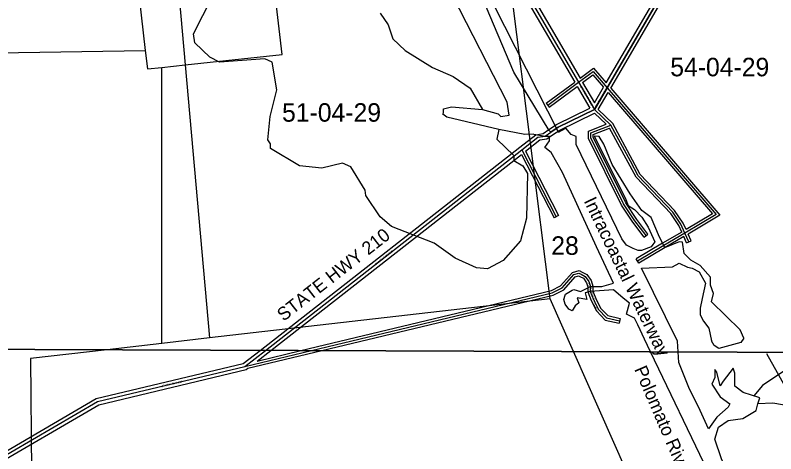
# Model space of a CAD drawing. Extents: x 418523 to 616617, y 1878279 to 2196743.
# Drawn here: x 527825 to 537078, y 2104439 to 2109772 of the extents above; entities that cross this region are included whole.
import ezdxf

# ---------------------------------------------------------------- set-up
doc = ezdxf.new("R2010")
doc.units = 0
for name, color, linetype in [('Level 1', 7, 'Continuous'), ('Level 2', 7, 'Continuous'), ('Level 22', 7, 'Continuous'), ('Level 23', 7, 'Continuous'), ('Level 28', 7, 'Continuous'), ('Level 31', 7, 'Continuous'), ('Level 32', 7, 'Continuous'), ('Level 34', 7, 'Continuous'), ('Level 41', 7, 'Continuous'), ('Level 5', 7, 'Continuous'), ('Level 63', 7, 'Continuous'), ('Level 7', 7, 'Continuous'), ('Level 8', 7, 'Continuous')]:
    doc.layers.add(name, color=color, linetype=linetype)

msp = doc.modelspace()

# ---------------------------------------------------------------- linework, layer by layer
at = {"layer": 'Level 1'}
for p, q in [((534334.157, 2106324.734), (533636.749, 2111844.574)), ((531072.11, 2109294.95), (530807.074, 2111565.422)), ((529171.915, 2111404.111), (529408.004, 2109340.899)), ((529690.135, 2111455.235), (529892.835, 2109167.473)), ((524284.11, 2109265.127), (529408.004, 2109340.899)), ((529408.004, 2109340.899), (529433.529, 2109117.824)), ((529892.835, 2109167.473), (531072.11, 2109294.95)), ((529609.629, 2109136.86), (529892.835, 2109167.473)), ((529892.835, 2109167.473), (530187.001, 2105847.419)), ((529433.529, 2109117.824), (529609.629, 2109136.86)), ((529610.138, 2105781.025), (529609.629, 2109136.86)), ((534334.157, 2106324.734), (530187.001, 2105847.419)), ((534618.26, 2105682.489), (534334.157, 2106324.734)), ((530187.001, 2105847.419), (529610.138, 2105781.025)), ((529610.138, 2105781.025), (528942.5, 2105704.183)), ((528942.454, 2105704.183), (528011.186, 2105596.993)), ((528942.454, 2105704.183), (528942.453, 2105704.183)), ((528942.455, 2105704.183), (528942.454, 2105704.183)), ((528942.456, 2105704.183), (528942.455, 2105704.183)), ((528942.455, 2105704.183), (528942.455, 2105704.183)), ((528942.457, 2105704.183), (528942.456, 2105704.183)), ((528942.458, 2105704.183), (528942.457, 2105704.183)), ((528942.459, 2105704.183), (528942.458, 2105704.183)), ((528942.46, 2105704.183), (528942.459, 2105704.183)), ((528942.461, 2105704.183), (528942.46, 2105704.183)), ((528942.46, 2105704.183), (528942.46, 2105704.183)), ((528942.462, 2105704.183), (528942.461, 2105704.183)), ((528942.463, 2105704.183), (528942.462, 2105704.183)), ((528942.464, 2105704.183), (528942.463, 2105704.183)), ((528942.465, 2105704.183), (528942.464, 2105704.183)), ((528942.467, 2105704.183), (528942.465, 2105704.183)), ((528942.465, 2105704.183), (528942.465, 2105704.183)), ((528942.469, 2105704.183), (528942.467, 2105704.183)), ((528942.47, 2105704.183), (528942.469, 2105704.183)), ((528942.472, 2105704.183), (528942.47, 2105704.183)), ((528942.474, 2105704.183), (528942.472, 2105704.183)), ((528942.475, 2105704.183), (528942.474, 2105704.183)), ((528942.477, 2105704.183), (528942.475, 2105704.183)), ((528942.479, 2105704.183), (528942.477, 2105704.183)), ((528942.48, 2105704.183), (528942.479, 2105704.183)), ((528942.482, 2105704.183), (528942.48, 2105704.183)), ((528942.484, 2105704.183), (528942.482, 2105704.183)), ((528942.485, 2105704.183), (528942.484, 2105704.183)), ((528942.487, 2105704.183), (528942.485, 2105704.183)), ((528942.489, 2105704.183), (528942.487, 2105704.183)), ((528942.49, 2105704.183), (528942.489, 2105704.183)), ((528942.493, 2105704.183), (528942.49, 2105704.183)), ((528942.495, 2105704.183), (528942.493, 2105704.183)), ((528942.498, 2105704.183), (528942.495, 2105704.183)), ((528942.5, 2105704.183), (528942.498, 2105704.183)), ((536055.556, 2102433.326), (534618.261, 2105682.489)), ((536963.462, 2105657.224), (537646.238, 2104441.2)), ((528011.186, 2105596.993), (528054.256, 2100176.352))]:
    msp.add_line(p, q, dxfattribs=at)
at = {"layer": 'Level 22'}
for p, q in [((534679.883, 2108956.389), (534872.881, 2108625.885)), ((534872.881, 2108625.885), (535027.406, 2108890.489)), ((534429.568, 2108409.167), (534872.881, 2108625.885)), ((534271.135, 2108300.597), (534341.163, 2108348.731)), ((534341.163, 2108348.731), (534429.568, 2108409.167)), ((533989.215, 2108134.619), (534184.47, 2108287.433)), ((534184.47, 2108287.433), (534271.135, 2108300.597)), ((530868.759, 2105696.82), (533989.215, 2108134.619)), ((530617.338, 2105500.401), (530868.76, 2105696.82))]:
    msp.add_line(p, q, dxfattribs=at)
for points in [[(535027.406, 2108890.489), (536971.169, 2112219.328), (536917.158, 2115019.835)], [(533521.695, 2112075.21), (533427.054, 2111103.78), (534679.883, 2108956.389)], [(527506.176, 2104304.281), (528826.051, 2105073.885), (530617.338, 2105500.401)]]:
    msp.add_lwpolyline(points, dxfattribs=at)
at = {"layer": 'Level 23'}
for p, q in [((534662.803, 2108906.314), (534816.621, 2108642.906)), ((534727.415, 2108954.316), (534872.883, 2108705.206)), ((534872.882, 2108705.206), (534983.813, 2108895.161)), ((534918.108, 2108624.006), (535038.982, 2108830.988)), ((534409.39, 2108443.828), (534816.62, 2108642.906)), ((534449.746, 2108374.505), (534874.878, 2108582.334)), ((534318.589, 2108381.752), (534409.391, 2108443.827)), ((534159.798, 2108318.92), (534248.477, 2108333.561)), ((534248.477, 2108333.561), (534318.505, 2108381.696)), ((534363.738, 2108315.708), (534449.745, 2108374.506)), ((533964.561, 2108166.12), (534159.816, 2108318.934)), ((534031.877, 2108117.211), (534209.123, 2108255.931)), ((534209.141, 2108255.946), (534293.794, 2108267.631)), ((534293.794, 2108267.631), (534363.821, 2108315.765)), ((530804.102, 2105697.067), (533964.589, 2108166.141)), ((530933.419, 2105696.573), (533983.749, 2108079.587)), ((530599.588, 2105537.293), (530804.103, 2105697.067)), ((530767.951, 2105567.304), (530933.42, 2105696.573)), ((530635.091, 2105463.509), (530654.088, 2105478.351))]:
    msp.add_line(p, q, dxfattribs=at)
for points in [[(535015.816, 2108949.966), (536930.959, 2112229.793), (536877.404, 2115006.703)], [(535070.991, 2108885.801), (537011.379, 2112208.862), (536957.414, 2115007.084)], [(533478.597, 2112045.355), (533385.988, 2111094.79), (534632.368, 2108958.453)], [(533561.507, 2112071.331), (533468.119, 2111112.77), (534696.985, 2109006.455)], [(527484.48, 2104337.934), (528811.021, 2105111.426), (530599.587, 2105537.293)], [(527489.058, 2104247.994), (528841.081, 2105036.344), (530635.091, 2105463.509)]]:
    msp.add_lwpolyline(points, dxfattribs=at)
at = {"layer": 'Level 31'}
for p, q in [((534304.33, 2108677.256), (534679.883, 2108956.389)), ((535070.148, 2108436.111), (534872.881, 2108625.885)), ((533989.215, 2108134.619), (534406.948, 2107321.116)), ((535972.473, 2107123.131), (535716.21, 2106972.33)), ((536020.485, 2107014.96), (535972.473, 2107123.131)), ((535716.21, 2106972.33), (535396.27, 2106782.83)), ((534822.369, 2106472.35), (534822.17, 2106412.707)), ((530617.338, 2105500.401), (531428.915, 2105694.679))]:
    msp.add_line(p, q, dxfattribs=at)
for points in [[(534679.883, 2108956.389), (534857.356, 2109088.173), (535027.406, 2108890.489)], [(535027.406, 2108890.489), (536353.538, 2107347.348), (535972.473, 2107123.131)], [(535499.735, 2107093.065), (535365.337, 2107272.444), (535226.283, 2107476.931), (534828.415, 2108280.176), (534828.615, 2108339.818), (535070.148, 2108436.111)], [(535972.473, 2107123.131), (535924.775, 2107230.211), (535824.096, 2107377.836), (535405.725, 2107818.917), (535309.89, 2107995.258), (535070.148, 2108436.111)], [(531428.914, 2105694.679), (534358.95, 2106396.08), (534479.919, 2106455.316), (534620.206, 2106618.864), (534683.18, 2106636.472), (534710.32, 2106622.197)], [(534710.32, 2106622.197), (534760.185, 2106596.209), (534803.283, 2106532.057), (534822.369, 2106472.35)], [(534822.17, 2106412.707), (534860.415, 2106315.477), (534922.92, 2106193.071), (535019.01, 2106091.647), (535177.918, 2106056.202)]]:
    msp.add_lwpolyline(points, dxfattribs=at)
at = {"layer": 'Level 32'}
for p, q in [((534286.434, 2108701.334), (534632.368, 2108958.452)), ((534322.226, 2108653.177), (534662.803, 2108906.314)), ((534286.434, 2108701.334), (534322.226, 2108653.177)), ((535094.289, 2108454.516), (534918.107, 2108624.005)), ((535015.819, 2108446.747), (534874.878, 2108582.334)), ((533983.75, 2108079.586), (534380.26, 2107307.411)), ((534031.877, 2108117.212), (534433.635, 2107334.82)), ((534433.635, 2107334.82), (534380.26, 2107307.411)), ((535934.167, 2107135.398), (535700.995, 2106998.186)), ((535475.725, 2107075.076), (535523.744, 2107111.053)), ((535958.7, 2107080.215), (535731.5, 2106946.517)), ((535993.065, 2107002.788), (535958.7, 2107080.214)), ((536047.906, 2107027.131), (536010.75, 2107110.844)), ((535700.922, 2106998.142), (535380.982, 2106808.641)), ((535731.5, 2106946.517), (535411.56, 2106757.016)), ((535993.065, 2107002.788), (536047.906, 2107027.131)), ((535411.56, 2106757.016), (535380.982, 2106808.641)), ((534852.386, 2106476.978), (534852.19, 2106418.346)), ((534792.354, 2106467.721), (534792.15, 2106407.067)), ((535184.449, 2106085.483), (535171.386, 2106026.921)), ((530654.088, 2105478.351), (531555.753, 2105694.195)), ((530767.952, 2105567.303), (531302.076, 2105695.164)), ((531302.076, 2105695.164), (531302.078, 2105695.164)), ((531302.078, 2105695.164), (531302.08, 2105695.164)), ((531302.08, 2105695.164), (531302.081, 2105695.164)), ((531302.081, 2105695.164), (531302.081, 2105695.164)), ((531302.081, 2105695.164), (531302.082, 2105695.164)), ((531302.082, 2105695.164), (531302.083, 2105695.164)), ((531302.083, 2105695.164), (531302.084, 2105695.164)), ((531302.084, 2105695.164), (531302.085, 2105695.164)), ((531302.085, 2105695.164), (531302.086, 2105695.164)), ((531302.086, 2105695.164), (531302.086, 2105695.164)), ((531302.086, 2105695.164), (531302.087, 2105695.164)), ((531302.087, 2105695.164), (531302.088, 2105695.164)), ((531302.088, 2105695.164), (531302.089, 2105695.164)), ((531302.089, 2105695.164), (531302.09, 2105695.164)), ((531302.09, 2105695.164), (531302.091, 2105695.164)), ((531302.091, 2105695.164), (531302.091, 2105695.164)), ((531302.091, 2105695.164), (531302.092, 2105695.164)), ((531302.092, 2105695.164), (531302.093, 2105695.164)), ((531302.093, 2105695.164), (531302.094, 2105695.164)), ((531302.094, 2105695.164), (531302.095, 2105695.164)), ((531302.095, 2105695.164), (531302.096, 2105695.164)), ((531302.096, 2105695.164), (531302.096, 2105695.164)), ((531302.096, 2105695.164), (531302.097, 2105695.164)), ((531302.097, 2105695.164), (531302.098, 2105695.164)), ((531302.098, 2105695.164), (531302.099, 2105695.164)), ((531302.099, 2105695.164), (531302.1, 2105695.164)), ((531302.1, 2105695.164), (531302.101, 2105695.164)), ((531302.101, 2105695.164), (531302.101, 2105695.164)), ((531302.101, 2105695.164), (531302.102, 2105695.164)), ((531302.102, 2105695.164), (531302.103, 2105695.164)), ((531302.103, 2105695.164), (531302.104, 2105695.164)), ((531302.104, 2105695.164), (531302.105, 2105695.164)), ((531555.752, 2105694.195), (531555.753, 2105694.195)), ((531555.753, 2105694.195), (531555.754, 2105694.195)), ((531555.754, 2105694.195), (531555.755, 2105694.195)), ((531555.755, 2105694.195), (531555.755, 2105694.195))]:
    msp.add_line(p, q, dxfattribs=at)
for points in [[(534696.985, 2109006.455), (534861.89, 2109128.906), (535015.816, 2108949.966)], [(534727.415, 2108954.316), (534852.823, 2109047.439), (534983.813, 2108895.161)], [(535070.991, 2108885.801), (536399.677, 2107339.688), (536010.75, 2107110.844)], [(535038.982, 2108830.988), (536307.399, 2107355.009), (535986.211, 2107166.021)], [(535475.725, 2107075.076), (535340.915, 2107255.006), (535200.315, 2107461.768), (534798.391, 2108273.2), (534798.682, 2108360.181), (535015.819, 2108446.747)], [(535986.211, 2107166.021), (535951.08, 2107244.884), (535847.524, 2107396.732), (535430.203, 2107836.705), (535336.247, 2108009.587), (535094.29, 2108454.516)], [(535523.744, 2107111.053), (535389.759, 2107289.882), (535252.25, 2107492.096), (534858.439, 2108287.151), (534858.547, 2108319.454), (535056.518, 2108398.379)], [(535934.166, 2107135.398), (535898.468, 2107215.538), (535800.67, 2107358.941), (535381.247, 2107801.13), (535283.532, 2107980.929), (535056.517, 2108398.378)], [(531302.104, 2105695.164), (534348.738, 2106424.484), (534461.173, 2106479.541), (534603.361, 2106645.306), (534686.588, 2106668.576), (534724.285, 2106648.75)], [(531555.755, 2105694.195), (534369.163, 2106367.676), (534498.665, 2106431.091), (534637.051, 2106592.423), (534679.771, 2106604.368), (534696.355, 2106595.645)], [(534696.455, 2106595.593), (534739.544, 2106573.136), (534776.005, 2106518.864), (534792.354, 2106467.721)], [(534724.186, 2106648.801), (534780.827, 2106619.281), (534830.562, 2106545.25), (534852.386, 2106476.978)], [(534792.15, 2106407.067), (534833.032, 2106303.135), (534898.168, 2106175.577), (535003.534, 2106064.361), (535171.386, 2106026.921)], [(534852.19, 2106418.346), (534887.799, 2106327.82), (534947.674, 2106210.566), (535034.485, 2106118.933), (535184.449, 2106085.483)]]:
    msp.add_lwpolyline(points, dxfattribs=at)
at = {"layer": 'Level 5'}
for p, q in [((534025.844, 2108322.436), (533709.256, 2108381.804)), ((534135.144, 2108326.958), (534025.844, 2108322.436)), ((534135.144, 2108326.958), (534271.135, 2108300.597)), ((534433.094, 2108348.459), (534523.338, 2108397.188)), ((534271.135, 2108300.597), (534326.782, 2108302.591)), ((535881.486, 2105806.919), (535445.619, 2106696.473)), ((535481.314, 2105831.891), (535399.379, 2106006.729)), ((535554.876, 2105678.908), (535481.314, 2105831.891)), ((535890.726, 2105677.625), (535881.486, 2105806.919)), ((537107.564, 2102449.936), (535554.877, 2105678.908))]:
    msp.add_line(p, q, dxfattribs=at)
for points in [[(533834.855, 2108556.48), (533810.371, 2108714.933), (533147.672, 2110009.229), (533123.02, 2110117.701), (532775.208, 2110835.776), (532692.274, 2110961.079), (532535.123, 2111345.076), (532460.42, 2111445.338), (532054.615, 2112271.985), (532046.544, 2112347.047), (531458.508, 2113532.741), (530812.947, 2114968.691), (530738.63, 2115194.036), (530451.199, 2116528.806), (530369.497, 2117037.578)], [(534433.094, 2108348.459), (533523.267, 2110149.736), (533515.125, 2110208.128), (532496.345, 2112237.199), (532488.233, 2112312.261), (532165.145, 2112930.203), (532157.003, 2112988.584), (532090.6, 2113080.516), (532074.188, 2113163.908), (531966.273, 2113305.991), (531825.604, 2113623.226), (531759.17, 2113706.818), (531428.07, 2114433.163), (531403.417, 2114541.606), (531337.054, 2114641.867), (531304.399, 2114850.382), (531238.125, 2114983.985), (530982.443, 2115818.473), (530949.231, 2115860.254), (530759.804, 2116577.811), (530677.844, 2117011.561)], [(533709.256, 2108381.804), (533076.19, 2108533.921), (533026.269, 2108567.431), (533034.669, 2108584.072), (533034.828, 2108634.084), (533134.93, 2108658.776), (533509.967, 2108624.218)], [(533509.967, 2108624.218), (533701.542, 2108573.579), (533734.754, 2108540.128), (533834.855, 2108556.48)], [(535295.374, 2106959.186), (535263.178, 2106974.569), (535205.586, 2107053.679), (534649.842, 2108198.947), (534649.975, 2108238.951), (534650.176, 2108298.594), (534587.34, 2108320.99), (534523.338, 2108397.188)], [(534898.916, 2106956.876), (534484.628, 2107859.463), (534345.395, 2108102.87), (534268.459, 2108162.771), (534326.581, 2108242.948), (534326.782, 2108302.591)], [(535716.21, 2106972.33), (535663.748, 2107072.881), (535563.38, 2107313.242), (535447.954, 2107398.365), (535308.569, 2107598.489), (535087.839, 2107958.541), (534987.49, 2108203.269), (534929.954, 2108297.656), (534867.053, 2108300.776), (535245.816, 2107551.784), (535284.075, 2107458.555), (535361.055, 2107411.019), (535447.681, 2107316.537), (535524.419, 2107195.541), (535605.705, 2107016.34), (535582.198, 2106982.596)], [(534822.369, 2106472.35), (534962.433, 2106474.79), (535102.3, 2106513.236), (534898.916, 2106956.876)], [(535582.198, 2106982.596), (535562.185, 2106953.932), (535446.329, 2106909.95), (535402.706, 2106911.551), (535344.93, 2106935.381), (535295.374, 2106959.186)], [(536687.82, 2105846.434), (536644.205, 2105947.317), (536297.876, 2106288.501), (536322.554, 2106389.522), (536284.314, 2106489.661), (536284.64, 2106588.216), (536159.591, 2106728.646), (536044.095, 2106793.037), (535962.163, 2106873.682), (535943.336, 2107012.306), (535904.777, 2107015.344), (535745.549, 2106953.321), (535726.264, 2106953.386), (535716.21, 2106972.33)], [(535445.619, 2106696.473), (535821.889, 2106711.949), (535903.918, 2106756.044), (536005.244, 2106708.43), (536063.053, 2106694.417), (536144.793, 2106651.232), (536221.474, 2106512.052), (536182.295, 2106327.798), (536157.877, 2106210.048), (536157.61, 2106129.311), (536200.67, 2106052.796), (536263.305, 2105968.216), (536296.3, 2105811.361)], [(534822.17, 2106412.707), (534759.511, 2106394.734), (534778.532, 2106315.751), (534662.886, 2106335.415), (534681.963, 2106273.161), (534638.217, 2106238.396), (534599.447, 2106178.883), (534560.938, 2106197.196), (534517.835, 2106259.893), (534498.73, 2106313.781), (534515.355, 2106369.005)], [(534515.355, 2106369.005), (534518.235, 2106379.179), (534600.595, 2106427.271)], [(534600.595, 2106427.271), (534619.602, 2106438.481), (534701.717, 2106413.111), (534822.369, 2106472.35)], [(535399.379, 2106006.729), (535361.393, 2106087.593), (535260.381, 2106135.208), (535299.405, 2106271.094), (535222.463, 2106330.994), (535102.035, 2106433.954), (534822.17, 2106412.707)], [(536687.82, 2105846.434), (536655.08, 2105793.445), (536384.838, 2105719.785), (536326.782, 2105755.254), (536296.3, 2105811.361)], [(536259.259, 2104742.998), (536158.501, 2104964.085), (536019.689, 2105246.032), (535899.919, 2105549.01), (535890.727, 2105677.625)], [(536861.609, 2105047.224), (536882.72, 2105121.345), (536680.266, 2105184.201), (536579.346, 2105260.907), (536579.871, 2105420.56), (536560.783, 2105480.266), (536439.493, 2105323.921), (536400.726, 2105264.407), (536362.704, 2105431.098), (536338.791, 2105465.726), (536338.47, 2105368.625), (536299.618, 2105284.016), (536400.281, 2105129.848), (536520.464, 2105046.168), (536501.046, 2105005.864), (536360.9, 2104884.496), (536259.259, 2104742.998)], [(537675.699, 2105327.491), (537601.668, 2105312.458), (537472.127, 2105241.966), (537410.597, 2105085.786), (537311.081, 2105012.286), (537160.663, 2105035.692), (537044.066, 2105056.442), (536861.609, 2105047.224)], [(536335.986, 2104616.548), (536379.783, 2104762.237), (536500.516, 2104845.121), (536679.22, 2104866.714), (536838.899, 2104967.289), (536861.609, 2105047.224)], [(537664.536, 2101907.139), (537370.912, 2102426.706), (537073.27, 2102971.746), (536537.021, 2104122.008), (536417.086, 2104377.706), (536335.986, 2104616.548)]]:
    msp.add_lwpolyline(points, dxfattribs=at)
at = {"layer": 'Level 63'}
for points in [[(498157.22, 2105821.853), (537676.819, 2105670.798), (537825.504, 2151130.473), (498355.89, 2151281.925), (498157.22, 2105821.853)], [(497959.305, 2060362.642), (537528.701, 2060211.986), (537676.82, 2105670.798), (498157.221, 2105821.853), (497959.305, 2060362.642)]]:
    msp.add_lwpolyline(points, dxfattribs=at)
at = {"layer": 'Level 7'}
for points in [[(533709.256, 2108381.804), (533683.858, 2108265.191), (533891.616, 2108064.438), (533891.418, 2108006.076), (533999.591, 2107939.026), (534057.624, 2107847.134), (534047.525, 2107305.301), (533971.619, 2107030.463), (533762.43, 2106789.365), (533570.368, 2106689.98), (533437.015, 2106698.739), (533178.947, 2106816.299), (532921.138, 2107000.521), (532404.944, 2107202.291), (532263.579, 2107319.462), (532089.37, 2107578.447), (532081.259, 2107645.169), (531907.11, 2107929.195), (531807.206, 2107971.205), (531556.922, 2107913.671), (531281.916, 2107939.558), (530932.475, 2108149.11), (530932.674, 2108207.471), (530899.492, 2108257.582), (530925.417, 2108540.96), (531009.822, 2108865.779), (530952.575, 2109199.426), (530861.012, 2109241.406), (530310.682, 2109201.521), (530194.128, 2109260.271), (530011.321, 2109435.923), (529995.009, 2109544.366), (530221.554, 2109993.779)], [(532263.309, 2109795.395), (532362.884, 2109653.352), (532420.678, 2109486.429), (532570.284, 2109344.216), (532903.085, 2109134.725), (533152.812, 2109025.535), (533360.76, 2108883.133), (533509.967, 2108624.218)], [(537518.917, 2105671.401), (536916.975, 2105270.208), (536809.531, 2105144.067)]]:
    msp.add_lwpolyline(points, dxfattribs=at)
at = {"layer": 'Level 8'}
msp.add_lwpolyline([(537710.938, 2116102.606), (536916.685, 2115019.793), (536970.744, 2112219.724), (535027.773, 2108890.621), (534872.775, 2108625.612), (534429.77, 2108409.602), (534340.77, 2108348.6), (534321.769, 2108371.6), (533891.746, 2109077.613), (533318.707, 2110431.641), (532891.682, 2111247.658), (532287.645, 2112520.684), (532019.628, 2113108.696), (531534.599, 2114094.716), (531018.569, 2115083.736), (530845.557, 2115502.744), (530666.535, 2116374.764), (530502.518, 2117128.781), (530219.489, 2118312.809), (529859.45, 2119872.844), (529246.386, 2122501.904)], dxfattribs=at)

# ---------------------------------------------------------------- texts
at = {"layer": 'Level 2'}
for s, p in [('54-04-29', (535794.539, 2109028.946)), ('51-04-29', (531071.782, 2108477.031)), ('28', (534346.695, 2106858.278))]:
    msp.add_text(s, height=225, dxfattribs=at).set_placement(p)
at = {"layer": 'Level 28'}
msp.add_text('STATE HWY 210', height=160, rotation=37.9971444, dxfattribs=at).set_placement((531089.653, 2106042.722))
at = {"layer": 'Level 34'}
for s, rotation, p in [('STATE HWY 210A', 300.2820445, (534697.175, 2108901.992)), ('STATE HWY 210', 59.7146222, (534898.038, 2108644.181)), ('STATE HWY 210', 37.9971444, (532212.683, 2106730.877)), ('PALM VALLEY ROAD', 287.0416695, (534792.45, 2106507.971)), ('STATE HWY 210', 13.3924305, (529603.257, 2105246.095))]:
    msp.add_text(s, height=25, rotation=rotation, dxfattribs=at).set_placement(p)
at = {"layer": 'Level 41'}
for s, rotation, p in [('Intracoastal Waterway', 295.6540583, (534738.311, 2107513.804)), ('Polomato River', 293.307425, (535353.294, 2105468.041))]:
    msp.add_text(s, height=160, rotation=rotation, dxfattribs=at).set_placement(p)

doc.saveas('drawing.dxf')
